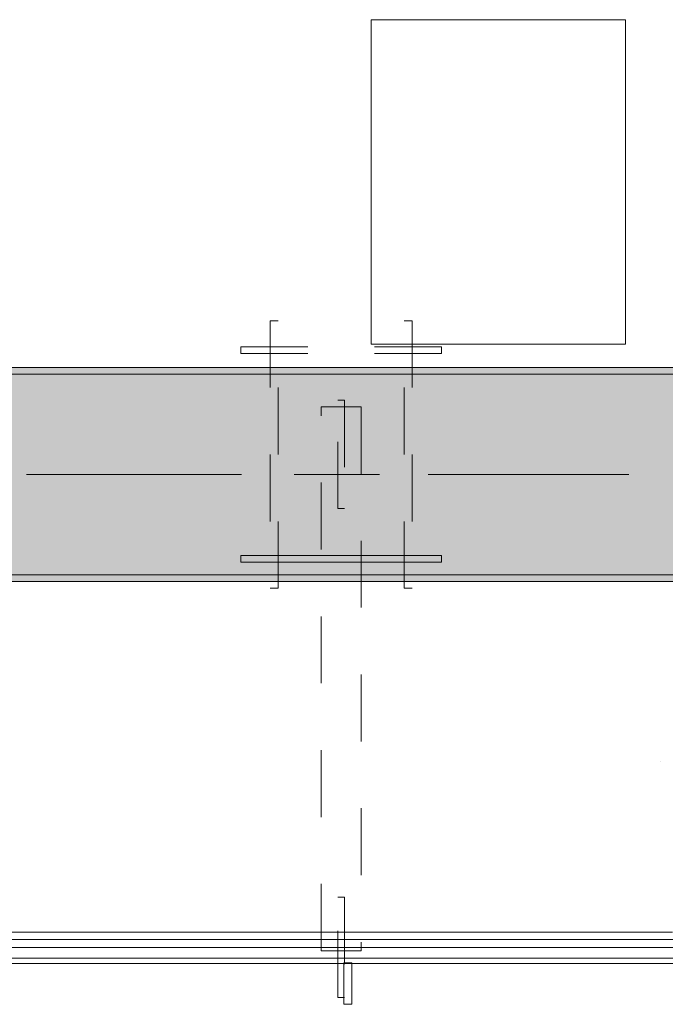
# Model space of a CAD drawing. Header units: metres. Extents: x -3.6 to 84.5, y -11 to 16.8.
# Tile 516 of 656: x 60.6 to 61.5, y -0.2 to 1.2. Entities that reach past the tile are written whole.
import ezdxf

# ---------------------------------------------------------------- set-up
doc = ezdxf.new("R2010")
doc.units = ezdxf.units.M
doc.header["$MEASUREMENT"] = 0
for name, pattern in [('Achse', [0.2, 0.1, -0.05, 0, -0.05]), ('Strichlinie doppelt', [0.546806, 0.264583, -0.105833, 0.070556, -0.105833]), ('Strichlinie eng', [0.115, 0.075, -0.04])]:
    doc.linetypes.add(name, pattern=pattern)
for name, color, linetype in [('301 - Elemente.Linie', 7, 'Continuous'), ('451 - Universal.Achsen Raster', 7, 'Continuous'), ('608 - Struktur.Träger', 7, 'Continuous')]:
    doc.layers.add(name, color=color, linetype=linetype)
pattern_1 = [(45, (0, 0), (-0.01767767, 0.01767767), [0, -0.025])]

msp = doc.modelspace()

# ---------------------------------------------------------------- hatches: boundary and pattern name
at = {"layer": '608 - Struktur.Träger', "linetype": 'Continuous', "lineweight": 0, "true_color": 0x000000}
h = msp.add_hatch(dxfattribs=at)
h.set_pattern_fill('Gips_0001', color=18, style=0, pattern_type=2)
h.set_pattern_definition(pattern_1)
h.paths.add_polyline_path([(58.29, 0.71), (58.29, 0.7), (61.57, 0.7), (61.57, 0.71)])
h = msp.add_hatch(dxfattribs=at)
h.set_pattern_fill('Beton__Stahlbeton_0001', color=18, style=0, pattern_type=2)
h.set_pattern_definition([(45, (0, 0), (-0.08485281, 0.08485281), []), (45, (-0.04243, 0.04243), (-0.08485281, 0.08485281), [0.09, -0.03])])
h.paths.add_polyline_path([(0.69, 0.7), (0.38, 0.7), (0.38, 0.4), (0.69, 0.4), (3.97, 0.4), (4.29, 0.4), (7.57, 0.4), (7.89, 0.4), (11.17, 0.4), (11.49, 0.4), (14.77, 0.4), (15.09, 0.4), (18.37, 0.4), (18.69, 0.4), (21.97, 0.4), (22.29, 0.4), (25.57, 0.4), (25.89, 0.4), (29.17, 0.4), (29.49, 0.4), (32.77, 0.4), (33.09, 0.4), (36.37, 0.4), (36.69, 0.4), (39.97, 0.4), (40.29, 0.4), (43.57, 0.4), (43.89, 0.4), (47.17, 0.4), (47.49, 0.4), (50.77, 0.4), (51.09, 0.4), (51.8, 0.4), (51.97, 0.4), (54.37, 0.4), (54.69, 0.4), (57.97, 0.4), (58.29, 0.4), (61.57, 0.4), (61.88, 0.4), (61.88, 0.7), (61.57, 0.7), (58.29, 0.7), (57.97, 0.7), (54.69, 0.7), (54.37, 0.7), (51.97, 0.7), (51.8, 0.7), (51.09, 0.7), (50.77, 0.7), (47.49, 0.7), (47.17, 0.7), (43.89, 0.7), (43.57, 0.7), (40.29, 0.7), (39.935, 0.7), (36.69, 0.7), (36.37, 0.7), (33.09, 0.7), (32.77, 0.7), (29.49, 0.7), (29.17, 0.7), (25.89, 0.7), (25.57, 0.7), (22.29, 0.7), (21.97, 0.7), (18.69, 0.7), (18.37, 0.7), (15.09, 0.7), (14.77, 0.7), (11.49, 0.7), (11.17, 0.7), (7.89, 0.7), (7.57, 0.7), (4.29, 0.7), (3.97, 0.7)])
h = msp.add_hatch(dxfattribs=at)
h.set_pattern_fill('Gips_0001', color=18, style=0, pattern_type=2)
h.set_pattern_definition(pattern_1)
h.paths.add_polyline_path([(58.29, 0.4), (58.29, 0.39), (61.57, 0.39), (61.57, 0.4)])

# ---------------------------------------------------------------- linework, layer by layer
at = {"layer": '301 - Elemente.Linie', "color": 7, "linetype": 'Continuous', "lineweight": 5}
for p, q in [((61.5267, 0.1209), (61.5267, 0.1209)), ((61.558, -0.145), (59.531, -0.145)), ((61.545, -0.134), (59.544, -0.134)), ((59.531, -0.157), (61.5485, -0.157)), ((61.5485, -0.157), (59.531, -0.157)), ((59.531, -0.173), (61.5485, -0.173)), ((61.5485, -0.173), (59.531, -0.173)), ((59.531, -0.181), (61.558, -0.181)), ((61.558, -0.181), (59.531, -0.181))]:
    msp.add_line(p, q, dxfattribs=at)
at = {"layer": '301 - Elemente.Linie', "color": 7, "linetype": 'Continuous', "lineweight": 18}
msp.add_lwpolyline([(61.095, 0.745), (61.475, 0.745), (61.475, 1.23), (61.095, 1.23)], close=True, dxfattribs=at)
at = {"layer": '301 - Elemente.Linie', "color": 140, "linetype": 'Strichlinie eng', "lineweight": 13, "true_color": 0x00aaff}
for points in [[(60.944, 0.38), (60.956, 0.38), (60.956, 0.78), (60.944, 0.78)], [(61.144, 0.78), (61.156, 0.78), (61.156, 0.38), (61.144, 0.38)], [(60.9, 0.741), (61.2, 0.741), (61.2, 0.731), (60.9, 0.731)], [(61.02, 0.651), (61.08, 0.651), (61.08, -0.162), (61.02, -0.162)], [(61.045, 0.661), (61.055, 0.661), (61.055, 0.499), (61.045, 0.499)], [(61.045, -0.082), (61.055, -0.082), (61.055, -0.232), (61.045, -0.232)], [(61.054, -0.18), (61.066, -0.18), (61.066, -0.242), (61.054, -0.242)]]:
    msp.add_lwpolyline(points, close=True, dxfattribs=at)
at = {"layer": '301 - Elemente.Linie', "color": 140, "linetype": 'Continuous', "lineweight": 13, "true_color": 0x00aaff}
msp.add_lwpolyline([(60.9, 0.419), (61.2, 0.419), (61.2, 0.429), (60.9, 0.429)], close=True, dxfattribs=at)
at = {"layer": '451 - Universal.Achsen Raster', "color": 160, "linetype": 'Strichlinie doppelt', "lineweight": 9, "true_color": 0x3232ff}
msp.add_line((64.935, 0.55), (-3.175, 0.55), dxfattribs=at)
at = {"layer": '608 - Struktur.Träger', "color": 7, "linetype": 'Continuous', "lineweight": 13}
for p, q in [((0.38, 0.71), (61.88, 0.71)), ((61.57, 0.7), (58.29, 0.7)), ((0.38, 0.39), (61.88, 0.39))]:
    msp.add_line(p, q, dxfattribs=at)
at = {"layer": '608 - Struktur.Träger', "color": 7, "linetype": 'Continuous', "lineweight": 5}
for p, q in [((61.57, 0.71), (58.29, 0.71)), ((61.57, 0.39), (58.29, 0.39))]:
    msp.add_line(p, q, dxfattribs=at)
at = {"layer": '608 - Struktur.Träger', "color": 7, "linetype": 'Achse', "lineweight": 9}
msp.add_line((0.38, 0.55), (61.88, 0.55), dxfattribs=at)
at = {"layer": '608 - Struktur.Träger', "color": 7, "linetype": 'Continuous', "lineweight": 13, "flags": 128}
msp.add_lwpolyline([(61.88, 0.4), (61.57, 0.4), (58.29, 0.4), (57.97, 0.4), (54.69, 0.4), (54.37, 0.4)], dxfattribs=at)

doc.saveas('drawing.dxf')
